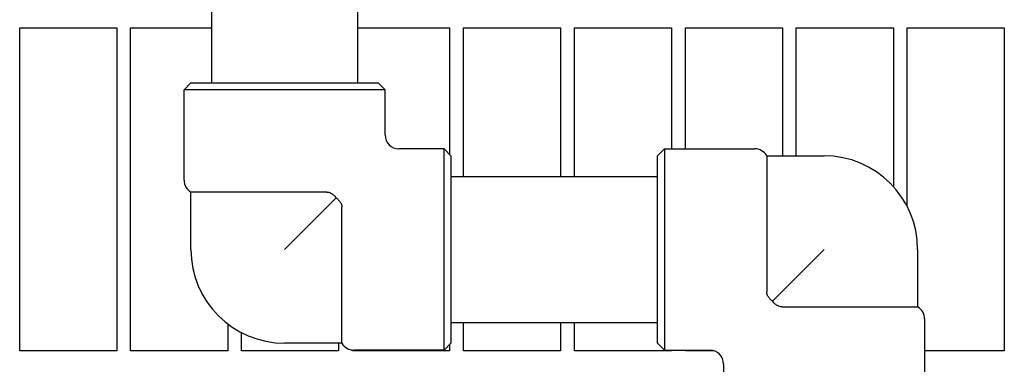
# Model space of a CAD drawing. Header units: inches. Extents: x 18 to 846, y -44 to 561.
# Tile 625 of 637: x 529.57 to 538.45, y 488.98 to 492.08. Entities that reach past the tile are written whole.
import ezdxf

# ---------------------------------------------------------------- set-up
doc = ezdxf.new("R2010")
doc.units = ezdxf.units.IN
doc.header["$LTSCALE"] = 24
doc.header["$MEASUREMENT"] = 0
doc.layers.add('Visible (ANSI)', color=7, linetype='Continuous', lineweight=30)

msp = doc.modelspace()

# ---------------------------------------------------------------- linework, layer by layer
at = {"layer": 'Visible (ANSI)'}
for p, q in [((531.30097, 493.28668), (531.30097, 491.51168)), ((532.61597, 493.28668), (532.61597, 491.51168)), ((529.57093, 489.10043), (529.57093, 492.00668)), ((529.57093, 492.00668), (530.44593, 492.00668)), ((530.44593, 492.00668), (530.44593, 489.10043)), ((530.57093, 489.10043), (530.57093, 492.00668)), ((530.57093, 492.00668), (531.30097, 492.00668)), ((532.61597, 492.00668), (533.44593, 492.00668)), ((533.44593, 492.00668), (533.44593, 490.86797)), ((533.57093, 490.66918), (533.57093, 492.00668)), ((533.57093, 492.00668), (534.44593, 492.00668)), ((534.44593, 492.00668), (534.44593, 490.66918)), ((534.57093, 490.66918), (534.57093, 492.00668)), ((534.57093, 492.00668), (535.44593, 492.00668)), ((535.44593, 492.00668), (535.44593, 490.91793)), ((535.57093, 490.91793), (535.57093, 492.00668)), ((535.57093, 492.00668), (536.44593, 492.00668)), ((536.44593, 492.00668), (536.44593, 490.85543)), ((536.57093, 490.85543), (536.57093, 492.00668)), ((536.57093, 492.00668), (537.44593, 492.00668)), ((537.44593, 492.00668), (537.44593, 490.57855)), ((537.57093, 490.3983), (537.57093, 492.00668)), ((537.57093, 492.00668), (538.44593, 492.00668)), ((538.44593, 492.00668), (538.44593, 489.10043)), ((531.11472, 491.51168), (531.05222, 491.44918)), ((531.11472, 491.51168), (532.80222, 491.51168)), ((532.80222, 491.51168), (532.86472, 491.44918)), ((532.86472, 491.44918), (531.05222, 491.44918)), ((531.05222, 490.63668), (531.05222, 491.44918)), ((532.86472, 491.04293), (532.86472, 491.44918)), ((533.39597, 490.91793), (532.98972, 490.91793)), ((533.39597, 489.10543), (533.39597, 490.91793)), ((533.45847, 490.85543), (533.39597, 490.91793)), ((535.32097, 490.85543), (535.38347, 490.91793)), ((535.38347, 490.91793), (535.38347, 489.10543)), ((535.38347, 490.91793), (536.19597, 490.91793)), ((533.45847, 490.85543), (533.45847, 489.16793)), ((535.32097, 489.16793), (535.32097, 490.85543)), ((536.30422, 490.85543), (536.30422, 489.63136)), ((536.30422, 490.85543), (536.82097, 490.85543)), ((533.45847, 490.66918), (535.32097, 490.66918)), ((532.33879, 490.52843), (531.11472, 490.52843)), ((531.11472, 490.01168), (531.11472, 490.52843)), ((531.95847, 490.01168), (532.42335, 490.47657)), ((532.47521, 489.16793), (532.47521, 490.392)), ((536.82097, 490.01168), (536.35608, 489.5468)), ((537.66472, 490.01168), (537.66472, 489.49494)), ((536.44064, 489.49494), (537.66472, 489.49494)), ((537.72722, 489.38668), (537.72722, 488.57418)), ((531.44593, 489.34144), (531.44593, 489.10043)), ((533.45847, 489.35418), (535.32097, 489.35418)), ((533.57093, 489.10043), (533.57093, 489.35418)), ((534.44593, 489.35418), (534.44593, 489.10043)), ((534.57093, 489.10043), (534.57093, 489.35418)), ((531.57093, 489.10043), (531.57093, 489.2622)), ((532.47521, 489.16793), (531.95847, 489.16793)), ((532.44593, 489.16793), (532.44593, 489.10043)), ((532.57093, 489.10043), (532.57093, 489.10606)), ((533.39597, 489.10543), (532.58347, 489.10543)), ((533.45847, 489.16793), (533.39597, 489.10543)), ((533.44593, 489.1554), (533.44593, 489.10043)), ((535.32097, 489.16793), (535.38347, 489.10543)), ((535.38347, 489.10543), (535.78972, 489.10543)), ((535.44593, 489.10543), (535.44593, 489.10043)), ((535.57093, 489.10043), (535.57093, 489.10543)), ((530.44593, 489.10043), (529.57093, 489.10043)), ((531.44593, 489.10043), (530.57093, 489.10043)), ((532.44593, 489.10043), (531.57093, 489.10043)), ((533.44593, 489.10043), (532.57093, 489.10043)), ((534.44593, 489.10043), (533.57093, 489.10043)), ((535.44593, 489.10043), (534.57093, 489.10043)), ((535.82472, 489.10043), (535.57093, 489.10043)), ((538.44593, 489.10043), (537.72722, 489.10043)), ((535.91472, 488.98043), (535.91472, 488.57418))]:
    msp.add_line(p, q, dxfattribs=at)
for centre, radius, start, end in [((532.98972, 491.04293), 0.125, 180, 270), ((536.19597, 490.79293), 0.125, 30, 90), ((536.82097, 490.01168), 0.84375, 0, 90), ((531.17722, 490.63668), 0.125, 180, 240), ((531.95847, 490.01168), 0.84375, 180, 270), ((537.60222, 489.38668), 0.125, 0, 60), ((532.58347, 489.23043), 0.125, 210, 270), ((535.78972, 488.98043), 0.125, 0, 90)]:
    msp.add_arc(centre, radius, start, end, dxfattribs=at)
for points, knots in [([(532.33879, 490.52843), (532.34508, 490.52843), (532.35129, 490.52771), (532.36335, 490.52481), (532.36908, 490.52268), (532.38324, 490.51556), (532.39098, 490.50985), (532.40648, 490.49595), (532.41546, 490.48637), (532.42335, 490.47657)], [-0.45272505, -0.45272505, -0.45272505, -0.45272505, -0.39374992, -0.39374992, -0.33575589, -0.33575589, -0.24538773, -0.24538773, -0.14472543, -0.14472543, -0.14472543, -0.14472543]), ([(532.42335, 490.47657), (532.42566, 490.47471), (532.42791, 490.47283), (532.43606, 490.46577), (532.44412, 490.45833), (532.45786, 490.44264), (532.46348, 490.43471), (532.47379, 490.41279), (532.47521, 490.4011), (532.47521, 490.392)], [-0.20832254, -0.20832254, -0.20832254, -0.20832254, -0.18739286, -0.18739286, -0.13036023, -0.13036023, -0.07767244, -0.07767244, 0, 0, 0, 0]), ([(536.35608, 489.5468), (536.35378, 489.54865), (536.35152, 489.55054), (536.34337, 489.55759), (536.33531, 489.56504), (536.32158, 489.58072), (536.31595, 489.58865), (536.30564, 489.61058), (536.30422, 489.62226), (536.30422, 489.63136)], [-0.20832254, -0.20832254, -0.20832254, -0.20832254, -0.18739286, -0.18739286, -0.13036023, -0.13036023, -0.07767244, -0.07767244, 0, 0, 0, 0]), ([(536.44064, 489.49494), (536.43435, 489.49494), (536.42814, 489.49565), (536.41608, 489.49856), (536.41035, 489.50068), (536.39619, 489.5078), (536.38845, 489.51352), (536.37295, 489.52741), (536.36397, 489.53699), (536.35608, 489.5468)], [-0.45272505, -0.45272505, -0.45272505, -0.45272505, -0.39374992, -0.39374992, -0.33575589, -0.33575589, -0.24538773, -0.24538773, -0.14472543, -0.14472543, -0.14472543, -0.14472543])]:
    msp.add_open_spline(points, degree=3, knots=knots, dxfattribs=at)

doc.saveas('drawing.dxf')
